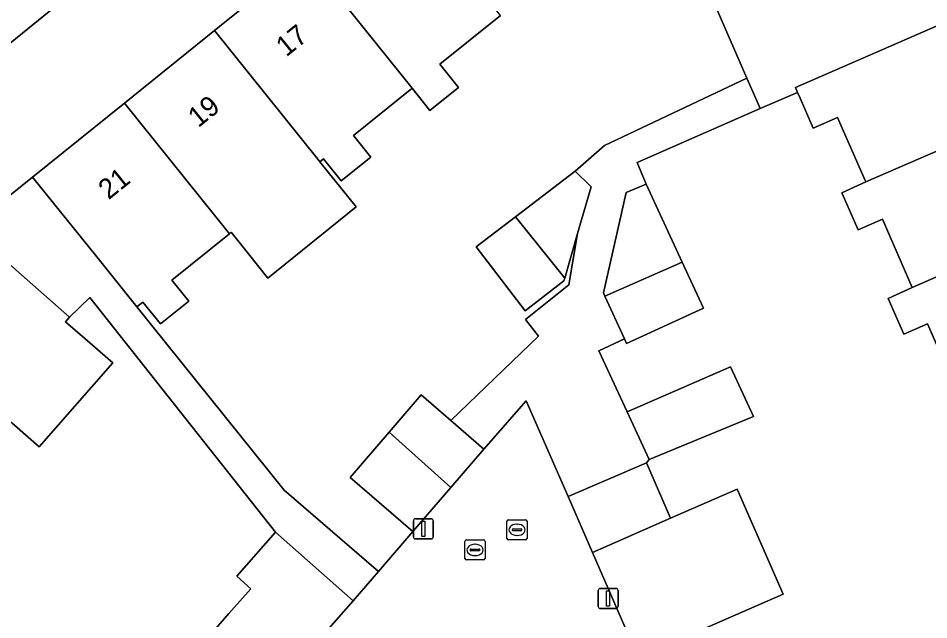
# Model space of a CAD drawing. Extents: x 158472 to 159562, y 388525 to 389606.
# Drawn here: x 158891.06 to 158936.4, y 388941.14 to 388971.09 of the extents above; entities that cross this region are included whole.
import ezdxf

# ---------------------------------------------------------------- set-up
doc = ezdxf.new("R2010")
doc.units = 0
for name, color, linetype in [('IMGEO_Erf', 7, 'Continuous'), ('IMGEO_Kolk', 7, 'Continuous'), ('IMGEO_Lichtmast', 7, 'Continuous'), ('IMGEO_Pand', 7, 'Continuous'), ('IMGEO_Pand_nummerreeks', 7, 'Continuous'), ('IMGEO_Rijbaan_lokaal_open', 7, 'Continuous'), ('IMGEO_Rioolput', 7, 'Continuous'), ('IMGEO_Voetpad_open', 7, 'Continuous')]:
    doc.layers.add(name, color=color, linetype=linetype)

msp = doc.modelspace()

# ---------------------------------------------------------------- linework, layer by layer
at = {"layer": 'IMGEO_Erf'}
for points in [[(158982.198, 388910.573), (158963.265, 388927.1), (158940.226, 388980.021), (158933.359, 388995.794), (158926.282, 388992.761), (158921.177, 388990.574), (158910.593, 388986.04), (158887.292, 388967.121)], [(158886.895, 388966.813), (158890.654, 388962.284), (158891.774, 388963.184), (158896.353, 388966.866), (158900.838, 388970.472), (158905.416, 388974.153), (158909.499, 388977.436), (158908.546, 388978.621), (158908.903, 388978.908), (158909.305, 388978.408), (158912.153, 388980.698), (158913.634, 388981.889), (158915.781, 388983.615), (158914.907, 388984.701), (158917.844, 388987.063), (158918.741, 388985.947), (158921.094, 388987.839), (158922.756, 388985.772), (158925.059, 388987.624), (158928.406, 388983.461), (158929.121, 388982.51), (158930.96, 388980.222), (158934.346, 388976.009), (158936.992, 388977.163)], [(158915.075, 388971.226), (158912.056, 388968.798), (158912.984, 388967.643), (158911.564, 388966.502), (158910.682, 388967.6), (158910.634, 388967.561), (158910.578, 388967.516), (158907.76, 388965.25), (158908.624, 388964.176), (158907.147, 388962.988), (158906.26, 388964.091), (158906.082, 388963.948), (158907.895, 388961.693), (158903.498, 388958.157), (158902.536, 388959.353), (158901.669, 388960.431), (158901.582, 388960.361), (158898.714, 388958.055), (158899.556, 388957.007), (158898.141, 388955.87), (158897.265, 388956.96), (158896.969, 388956.722), (158904.304, 388947.595), (158909, 388943.546), (158910.716, 388945.536), (158907.589, 388948.234), (158909.526, 388950.48), (158911.126, 388952.334), (158912.605, 388951.058), (158916.975, 388955.269), (158916.316, 388956.095), (158918.484, 388957.825), (158918.913, 388960.367), (158918.274, 388958.152), (158918.233, 388958.008), (158916.305, 388956.531), (158913.871, 388959.706), (158915.823, 388961.202), (158918.787, 388963.474), (158920.249, 388964.756), (158927.347, 388968.112), (158925.566, 388972.196)], [(158937.843, 388952.431), (158936.343, 388955.871), (158935.156, 388955.354), (158934.378, 388957.138), (158935.576, 388957.685), (158934.092, 388961.087), (158932.886, 388960.561), (158932.081, 388962.405), (158933.26, 388962.939), (158933.228, 388963.011), (158931.859, 388966.152), (158930.646, 388965.623), (158930.001, 388967.103), (158929.872, 388967.398), (158928.012, 388966.587), (158921.878, 388963.913), (158922.326, 388962.834), (158924.128, 388958.938), (158925.181, 388956.661), (158921.355, 388954.905), (158921.254, 388955.125), (158919.97, 388954.536), (158921.382, 388951.496), (158926.531, 388953.741), (158927.676, 388951.267), (158922.483, 388949.128), (158922.339, 388948.96), (158923.539, 388946.194), (158926.865, 388947.644), (158929.146, 388942.413), (158921.925, 388939.265)], [(158890.671, 388922.663), (158892.645, 388924.975), (158894.636, 388927.182), (158891.521, 388929.902), (158893.293, 388931.931), (158894.029, 388932.773), (158895.064, 388933.959), (158894.012, 388934.878), (158896.02, 388937.075), (158896.155, 388936.952), (158898.127, 388939.184), (158898.926, 388938.478), (158900.788, 388940.584), (158901.555, 388941.452), (158902.649, 388942.689), (158901.941, 388943.315), (158903.874, 388945.502), (158894.621, 388957.185), (158893.623, 388956.209), (158893.424, 388955.982), (158894.386, 388955.138), (158895.765, 388953.928), (158892.099, 388949.749), (158890.74, 388950.942)]]:
    msp.add_lwpolyline(points, dxfattribs=at)
at = {"layer": 'IMGEO_Kolk'}
for p, q in [((158913.307, 388944.195), (158913.307, 388945.047)), ((158913.382, 388945.121), (158914.234, 388945.121)), ((158913.795, 388944.901), (158913.82, 388944.901)), ((158914.308, 388945.047), (158914.308, 388944.195)), ((158913.566, 388944.615), (158913.566, 388944.627)), ((158914.004, 388944.578), (158913.606, 388944.578)), ((158913.609, 388944.664), (158914.007, 388944.664)), ((158914.05, 388944.627), (158914.05, 388944.615)), ((158914.234, 388944.121), (158913.382, 388944.121)), ((158913.818, 388944.341), (158913.793, 388944.341))]:
    msp.add_line(p, q, dxfattribs=at)
for points in [[(158913.307, 388944.195), (158913.307, 388945.047)], [(158913.382, 388945.121), (158914.234, 388945.121)], [(158914.308, 388945.047), (158914.308, 388944.195)], [(158914.234, 388944.121), (158913.382, 388944.121)]]:
    msp.add_lwpolyline(points, dxfattribs=at)
for centre, radius, start, end in [((158913.384, 388945.045), 0.0765, 91.552, 178.448), ((158913.384, 388945.045), 0.0765, 91.552, 178.448), ((158914.232, 388945.045), 0.0765, 1.552, 88.448), ((158914.232, 388945.045), 0.0765, 1.552, 88.448), ((158913.606, 388944.624), 0.0403, 85.8775, 175.7526), ((158913.603, 388944.614), 0.0366, 178.938, 274.7102), ((158914.007, 388944.621), 0.043, 264.8664, 352.4533), ((158914.011, 388944.626), 0.0386, 1.7309, 96.639), ((158913.384, 388944.197), 0.0765, 181.552, 268.448), ((158913.384, 388944.197), 0.0765, 181.552, 268.448), ((158914.232, 388944.197), 0.0765, 271.552, 358.448), ((158914.232, 388944.197), 0.0765, 271.552, 358.448)]:
    msp.add_arc(centre, radius, start, end, dxfattribs=at)
for centre, major_axis, ratio, start_param, end_param in [((158913.794, 388944.621), (-0.387, 0.002), 0.722429, 4.712389, 7.853982), ((158913.819, 388944.621), (-0.39, 0.002), 0.717154, 1.570796, 4.712389)]:
    msp.add_ellipse(centre, major_axis=major_axis, ratio=ratio, start_param=start_param, end_param=end_param, dxfattribs=at)
at = {"layer": 'IMGEO_Lichtmast'}
for p, q in [((158910.738, 388945.27), (158910.738, 388946.07)), ((158910.738, 388946.07), (158910.738, 388945.27)), ((158910.838, 388946.17), (158911.628, 388946.17)), ((158911.628, 388946.17), (158910.838, 388946.17)), ((158911.728, 388946.07), (158911.728, 388945.27)), ((158911.728, 388945.27), (158911.728, 388946.07)), ((158911.628, 388945.17), (158910.838, 388945.17)), ((158910.838, 388945.17), (158911.628, 388945.17)), ((158920.042, 388942.703), (158920.832, 388942.703)), ((158920.832, 388942.703), (158920.042, 388942.703)), ((158919.942, 388941.803), (158919.942, 388942.603)), ((158919.942, 388942.603), (158919.942, 388941.803)), ((158920.932, 388942.603), (158920.932, 388941.803)), ((158920.932, 388941.803), (158920.932, 388942.603)), ((158920.832, 388941.703), (158920.042, 388941.703)), ((158920.042, 388941.703), (158920.832, 388941.703))]:
    msp.add_line(p, q, dxfattribs=at)
for points in [[(158911.158, 388946.045), (158911.308, 388946.045), (158911.308, 388945.295), (158911.158, 388945.295), (158911.158, 388946.045)], [(158920.362, 388942.578), (158920.512, 388942.578), (158920.512, 388941.828), (158920.362, 388941.828), (158920.362, 388942.578)]]:
    msp.add_lwpolyline(points, dxfattribs=at)
for centre, start, end in [((158910.838, 388946.07), 90, 180), ((158910.838, 388946.07), 90, 180), ((158911.628, 388946.07), 0, 90), ((158911.628, 388946.07), 360, 90), ((158910.838, 388945.27), 180, 270), ((158910.838, 388945.27), 180, 270), ((158911.628, 388945.27), 270, 0), ((158911.628, 388945.27), 270, 0), ((158920.042, 388942.603), 90, 180), ((158920.042, 388942.603), 90, 180), ((158920.832, 388942.603), 0, 90), ((158920.832, 388942.603), 360, 90), ((158920.042, 388941.803), 180, 270), ((158920.042, 388941.803), 180, 270), ((158920.832, 388941.803), 270, 0), ((158920.832, 388941.803), 270, 0)]:
    msp.add_arc(centre, 0.1, start, end, dxfattribs=at)
at = {"layer": 'IMGEO_Pand'}
for points in [[(158936.992, 388977.163), (158934.346, 388976.009), (158930.96, 388980.222), (158929.121, 388982.51), (158924.117, 388978.405), (158925.561, 388976.608), (158925.386, 388976.467), (158927.976, 388973.246), (158925.566, 388972.196), (158927.347, 388968.112), (158927.906, 388966.829), (158928.012, 388966.587), (158929.872, 388967.398), (158929.766, 388967.64), (158938.528, 388971.46), (158939.327, 388971.808)], [(158909.305, 388978.408), (158908.903, 388978.908), (158908.546, 388978.621), (158909.499, 388977.436), (158905.416, 388974.153), (158910.682, 388967.6), (158911.564, 388966.502), (158912.984, 388967.643), (158912.056, 388968.798), (158915.075, 388971.226)], [(158905.416, 388974.153), (158900.838, 388970.472), (158905.979, 388964.076), (158906.082, 388963.948), (158906.26, 388964.091), (158907.147, 388962.988), (158908.624, 388964.176), (158907.76, 388965.25), (158910.578, 388967.516), (158910.634, 388967.561), (158910.682, 388967.6)], [(158938.528, 388971.46), (158929.766, 388967.64), (158929.872, 388967.398), (158930.001, 388967.103), (158930.646, 388965.623), (158931.859, 388966.152), (158933.228, 388963.011), (158933.26, 388962.939), (158940.816, 388966.213), (158938.626, 388971.235)], [(158900.838, 388970.472), (158896.353, 388966.866), (158901.582, 388960.361), (158901.669, 388960.431), (158902.536, 388959.353), (158903.498, 388958.157), (158907.895, 388961.693), (158906.082, 388963.948), (158905.979, 388964.076)], [(158901.582, 388960.361), (158896.353, 388966.866), (158891.774, 388963.184), (158894.907, 388959.288), (158896.969, 388956.722), (158897.265, 388956.96), (158898.141, 388955.87), (158899.556, 388957.007), (158898.714, 388958.055)], [(158940.816, 388966.213), (158933.26, 388962.939), (158932.081, 388962.405), (158932.886, 388960.561), (158934.092, 388961.087), (158935.576, 388957.685), (158943.103, 388960.967)], [(158919.584, 388962.689), (158918.787, 388963.474), (158915.823, 388961.202), (158918.274, 388958.152), (158918.913, 388960.367)], [(158920.275, 388957.258), (158924.128, 388958.938), (158922.326, 388962.834), (158921.327, 388962.411), (158920.198, 388957.425)], [(158893.424, 388955.982), (158893.623, 388956.209), (158891.22, 388958.32), (158888.701, 388960.531), (158887.462, 388961.618), (158883.595, 388957.212), (158889.549, 388951.987), (158889.775, 388951.789), (158890.74, 388950.942), (158892.099, 388949.749), (158895.765, 388953.928), (158894.386, 388955.138)], [(158915.823, 388961.202), (158913.871, 388959.706), (158916.305, 388956.531), (158918.233, 388958.008), (158918.274, 388958.152)], [(158935.576, 388957.685), (158934.378, 388957.138), (158935.156, 388955.354), (158936.343, 388955.871), (158937.843, 388952.431), (158945.391, 388955.722), (158943.103, 388960.967)], [(158924.128, 388958.938), (158920.275, 388957.258), (158921.254, 388955.125), (158921.355, 388954.905), (158925.181, 388956.661)], [(158926.531, 388953.741), (158921.382, 388951.496), (158922.483, 388949.128), (158927.676, 388951.267)], [(158912.605, 388951.058), (158911.126, 388952.334), (158909.526, 388950.48), (158912.608, 388947.729), (158914.253, 388949.636)], [(158909.526, 388950.48), (158907.589, 388948.234), (158910.716, 388945.536), (158912.608, 388947.729)], [(158923.539, 388946.194), (158922.339, 388948.96), (158918.452, 388947.274), (158919.655, 388944.501)], [(158923.539, 388946.194), (158919.655, 388944.501), (158920.6, 388942.321), (158921.925, 388939.265), (158929.146, 388942.413), (158926.865, 388947.644)], [(158907.741, 388942.085), (158903.874, 388945.502), (158901.941, 388943.315), (158902.649, 388942.689), (158901.555, 388941.452), (158900.788, 388940.584), (158903.947, 388937.792), (158905.808, 388939.898)]]:
    msp.add_lwpolyline(points, close=True, dxfattribs=at)
at = {"layer": 'IMGEO_Rijbaan_lokaal_open'}
msp.add_lwpolyline([(158925.215, 388931.757), (158924.242, 388934.018), (158923.07, 388936.743), (158921.925, 388939.265), (158920.6, 388942.321), (158919.655, 388944.501), (158918.452, 388947.274), (158916.357, 388952.043), (158914.253, 388949.636), (158912.608, 388947.729), (158910.716, 388945.536), (158909, 388943.546), (158907.741, 388942.085), (158905.808, 388939.898), (158903.947, 388937.792), (158902.086, 388935.686), (158900.063, 388933.382), (158898.179, 388931.238), (158896.408, 388929.21), (158894.636, 388927.182), (158892.645, 388924.975), (158890.671, 388922.663)], dxfattribs=at)
at = {"layer": 'IMGEO_Rioolput'}
for p, q in [((158915.399, 388945.196), (158915.399, 388946.048)), ((158915.474, 388946.122), (158916.326, 388946.122)), ((158915.887, 388945.902), (158915.912, 388945.902)), ((158916.4, 388946.048), (158916.4, 388945.196)), ((158915.658, 388945.616), (158915.658, 388945.628)), ((158916.096, 388945.579), (158915.698, 388945.579)), ((158915.701, 388945.665), (158916.099, 388945.665)), ((158915.91, 388945.342), (158915.885, 388945.342)), ((158916.142, 388945.628), (158916.142, 388945.616)), ((158916.326, 388945.122), (158915.474, 388945.122))]:
    msp.add_line(p, q, dxfattribs=at)
for points in [[(158915.399, 388945.196), (158915.399, 388946.048)], [(158915.474, 388946.122), (158916.326, 388946.122)], [(158916.4, 388946.048), (158916.4, 388945.196)], [(158916.326, 388945.122), (158915.474, 388945.122)]]:
    msp.add_lwpolyline(points, dxfattribs=at)
for centre, radius, start, end in [((158915.476, 388946.046), 0.0765, 91.552, 178.448), ((158915.476, 388946.046), 0.0765, 91.552, 178.448), ((158916.324, 388946.046), 0.0765, 1.552, 88.448), ((158916.324, 388946.046), 0.0765, 1.552, 88.448), ((158915.698, 388945.625), 0.0403, 85.8775, 175.7526), ((158915.695, 388945.615), 0.0366, 178.938, 274.7102), ((158916.099, 388945.622), 0.043, 264.8664, 352.4533), ((158916.103, 388945.627), 0.0386, 1.7309, 96.639), ((158915.476, 388945.198), 0.0765, 181.552, 268.448), ((158915.476, 388945.198), 0.0765, 181.552, 268.448), ((158916.324, 388945.198), 0.0765, 271.552, 358.448), ((158916.324, 388945.198), 0.0765, 271.552, 358.448)]:
    msp.add_arc(centre, radius, start, end, dxfattribs=at)
for centre, major_axis, ratio, start_param, end_param in [((158915.886, 388945.622), (-0.387, 0.002), 0.722429, 4.712389, 7.853982), ((158915.911, 388945.622), (-0.39, 0.002), 0.717154, 1.570796, 4.712389)]:
    msp.add_ellipse(centre, major_axis=major_axis, ratio=ratio, start_param=start_param, end_param=end_param, dxfattribs=at)
at = {"layer": 'IMGEO_Voetpad_open'}
for points in [[(158887.292, 388967.121), (158910.593, 388986.04), (158921.177, 388990.574), (158926.282, 388992.761), (158933.359, 388995.794), (158935.81, 388996.86), (158935.473, 388997.636), (158932.967, 388998.688), (158919.894, 388994.128), (158911.951, 388991.266), (158911.228, 388992.014), (158910.758, 388991.597), (158908.446, 388989.723)], [(158896.969, 388956.722), (158894.907, 388959.288), (158891.774, 388963.184), (158890.654, 388962.284), (158886.895, 388966.813)], [(158885.695, 388965.857), (158889.428, 388961.36), (158888.701, 388960.531), (158891.22, 388958.32), (158893.623, 388956.209), (158894.621, 388957.185), (158903.874, 388945.502), (158907.741, 388942.085), (158909, 388943.546), (158904.304, 388947.595), (158896.969, 388956.722)]]:
    msp.add_lwpolyline(points, dxfattribs=at)
msp.add_lwpolyline([(158919.97, 388954.536), (158921.254, 388955.125), (158920.275, 388957.258), (158920.198, 388957.425), (158921.327, 388962.411), (158922.326, 388962.834), (158921.878, 388963.913), (158928.012, 388966.587), (158927.906, 388966.829), (158927.347, 388968.112), (158920.249, 388964.756), (158918.787, 388963.474), (158919.584, 388962.689), (158918.913, 388960.367), (158918.484, 388957.825), (158916.316, 388956.095), (158916.975, 388955.269), (158912.605, 388951.058), (158914.253, 388949.636), (158916.357, 388952.043), (158918.452, 388947.274), (158922.339, 388948.96), (158922.483, 388949.128), (158921.382, 388951.496)], close=True, dxfattribs=at)

# ---------------------------------------------------------------- texts
at = {"layer": 'IMGEO_Pand_nummerreeks'}
for s, rotation, p in [('17', 38.8007, (158904.408, 388969.134)), ('19', 38.8007, (158900.026, 388965.611)), ('21', 38.803, (158895.563, 388962.022))]:
    msp.add_text(s, height=1, rotation=rotation, dxfattribs=at).set_placement(p)

doc.saveas('drawing.dxf')
